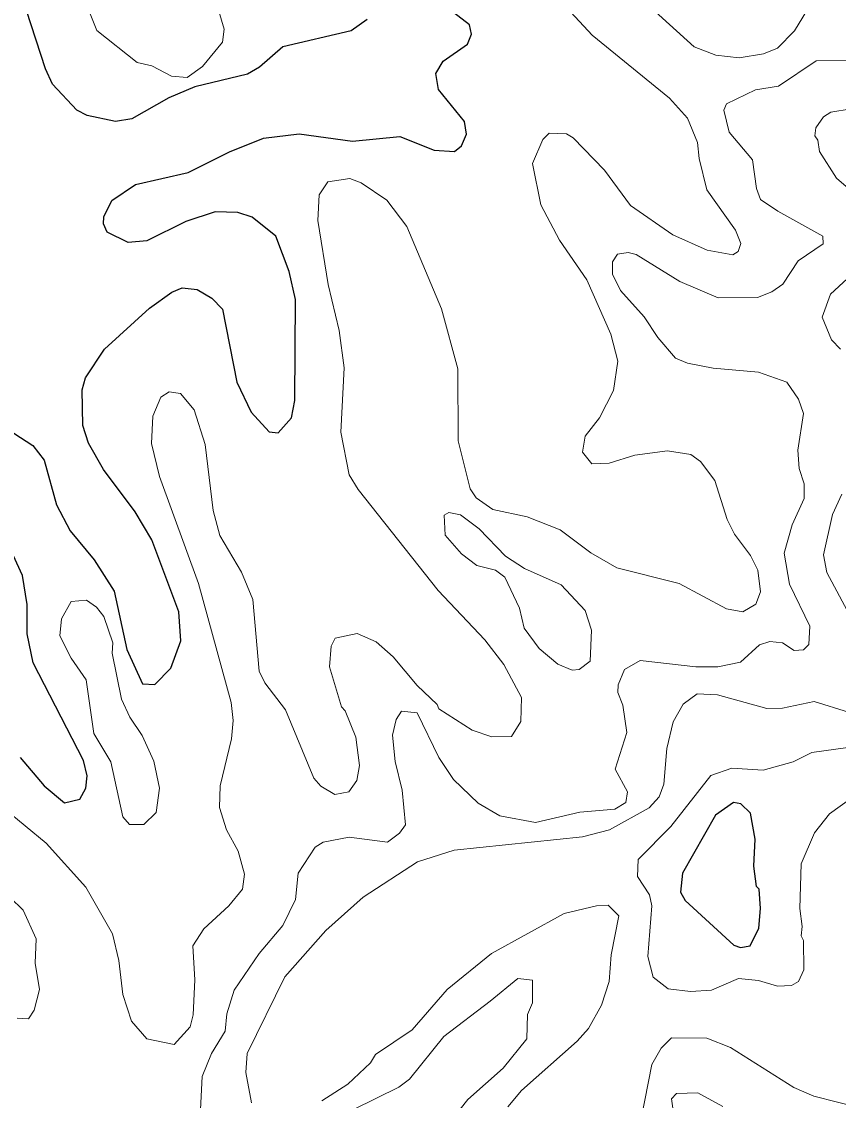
# Model space of a CAD drawing. Extents: x 763.2 to 816.8, y 7896.5 to 7952.7.
# Drawn here: x 791.588 to 793.638, y 7910.082 to 7912.79 of the extents above; entities that cross this region are included whole.
import ezdxf

# ---------------------------------------------------------------- set-up
doc = ezdxf.new("R2010")
doc.units = 0
doc.header["$LTSCALE"] = 0.064
doc.layers.add('1', color=7, linetype='Continuous', lineweight=25)
doc.layers.add('2', color=7, linetype='Continuous', lineweight=13)

msp = doc.modelspace()

# ---------------------------------------------------------------- linework, layer by layer
at = {"layer": '1'}
for points in [[(792.455, 7912.7952), (792.415, 7912.7668), (792.2432, 7912.7273), (792.1848, 7912.6763), (792.1544, 7912.6586), (792.0223, 7912.6269), (791.9573, 7912.5993), (791.864, 7912.5461), (791.8233, 7912.54), (791.7521, 7912.555), (791.7259, 7912.5684), (791.6649, 7912.6336), (791.6473, 7912.6716), (791.6001, 7912.8185)], [(791.9648, 7912.1108), (791.9911, 7912.1218), (792.0281, 7912.1176), (792.0648, 7912.0961), (792.0922, 7912.0687), (792.1282, 7911.8855), (792.1636, 7911.8103), (792.2092, 7911.7604), (792.2314, 7911.7581), (792.2652, 7911.7955), (792.2736, 7911.8389), (792.2752, 7912.0928), (792.2593, 7912.1635), (792.2258, 7912.2521), (792.1667, 7912.2997), (792.13, 7912.3114), (792.0733, 7912.3128), (792, 7912.2886), (791.9022, 7912.2398), (791.8551, 7912.2359), (791.8025, 7912.2622), (791.7936, 7912.2828), (791.794, 7912.3), (791.8143, 7912.341), (791.8739, 7912.3816), (792.0055, 7912.4112), (792.1093, 7912.4632), (792.1945, 7912.4974), (792.2845, 7912.5086), (792.4183, 7912.4906), (792.5368, 7912.502), (792.623, 7912.4679), (792.6739, 7912.4645), (792.6914, 7912.4781), (792.7046, 7912.5075), (792.6991, 7912.5396), (792.6341, 7912.6199), (792.6274, 7912.6597), (792.6454, 7912.6909), (792.7072, 7912.734), (792.7168, 7912.759), (792.7121, 7912.7826), (792.6714, 7912.8134)], [(791.7414, 7911.7768), (791.7397, 7911.866), (791.748, 7911.8965), (791.7955, 7911.9679), (791.9083, 7912.0709), (791.9648, 7912.1108)], [(791.5685, 7911.7573), (791.6158, 7911.7262), (791.6441, 7911.6894), (791.6754, 7911.5776), (791.7096, 7911.5118), (791.7696, 7911.4397), (791.8197, 7911.3606), (791.8516, 7911.2145), (791.8915, 7911.1282), (791.9217, 7911.1267), (791.9624, 7911.1671), (791.9876, 7911.2358), (791.9823, 7911.309), (791.9146, 7911.4896), (791.8725, 7911.5598), (791.7935, 7911.6662), (791.7557, 7911.732), (791.7414, 7911.7768)], [(791.5841, 7910.9429), (791.6444, 7910.8721), (791.6951, 7910.8294), (791.7338, 7910.8389), (791.749, 7910.8662), (791.7524, 7910.8968), (791.7428, 7910.9359), (791.617, 7911.1808), (791.6017, 7911.254), (791.6015, 7911.327), (791.5897, 7911.4), (791.5575, 7911.4709)]]:
    msp.add_lwpolyline(points, dxfattribs=at)
msp.add_lwpolyline([(793.4386, 7910.6129), (793.4324, 7910.6194), (793.4258, 7910.6704), (793.4289, 7910.7386), (793.4175, 7910.8036), (793.3933, 7910.8267), (793.3748, 7910.8303), (793.3296, 7910.7983), (793.2468, 7910.6532), (793.2418, 7910.6048), (793.253, 7910.5846), (793.3756, 7910.4723), (793.392, 7910.466), (793.4165, 7910.4703), (793.4384, 7910.5145), (793.4422, 7910.5642)], close=True, dxfattribs=at)
at = {"layer": '2'}
for points in [[(792.0479, 7912.888), (792.0366, 7912.8936), (791.9952, 7912.9528), (791.9214, 7913.019), (791.8882, 7913.031), (791.801, 7913.0405), (791.7198, 7913.0771), (791.6805, 7913.0772), (791.6597, 7913.065), (791.6491, 7913.0253), (791.6862, 7912.9331), (791.7378, 7912.8652), (791.7767, 7912.768), (791.8777, 7912.6881), (791.9144, 7912.6792), (791.9638, 7912.6532), (792.0036, 7912.65), (792.0418, 7912.6779), (792.0916, 7912.7385), (792.0959, 7912.7714), (792.0761, 7912.8392)], [(792.8866, 7911.2172), (792.8491, 7911.2677), (792.837, 7911.3177), (792.8009, 7911.3959), (792.7769, 7911.4137), (792.7303, 7911.4251), (792.6917, 7911.4548), (792.6507, 7911.5017), (792.648, 7911.5512), (792.66, 7911.5584), (792.6894, 7911.5527), (792.736, 7911.5171), (792.802, 7911.4483), (792.8499, 7911.4178), (792.9419, 7911.3766), (793.0023, 7911.3123), (793.0178, 7911.2628), (793.0148, 7911.1847), (792.9871, 7911.1637), (792.9696, 7911.1627), (792.9333, 7911.1773)], [(791.9193, 7910.9337), (791.8906, 7910.9983), (791.8596, 7911.0444), (791.8385, 7911.0897), (791.8154, 7911.2048), (791.8163, 7911.2309), (791.7938, 7911.2972), (791.7756, 7911.3205), (791.7508, 7911.3383), (791.7119, 7911.3348), (791.688, 7911.2909), (791.6839, 7911.249), (791.7121, 7911.1925), (791.7497, 7911.1383), (791.769, 7911.0032), (791.812, 7910.9321), (791.8416, 7910.7946), (791.8588, 7910.7751), (791.8945, 7910.7749), (791.9251, 7910.8051), (791.9335, 7910.8661)]]:
    msp.add_lwpolyline(points, close=True, dxfattribs=at)
for points in [[(793.5808, 7912.8557), (793.528, 7912.7672), (793.4849, 7912.724), (793.4498, 7912.7095), (793.3884, 7912.6994), (793.3304, 7912.7059), (793.2759, 7912.7268), (793.0806, 7912.9047)], [(792.9662, 7912.8137), (793.02, 7912.7565), (793.2142, 7912.5982), (793.2589, 7912.5476), (793.2845, 7912.4867), (793.288, 7912.4464), (793.3078, 7912.3684), (793.3797, 7912.267), (793.3928, 7912.2337), (793.386, 7912.2131), (793.3728, 7912.2049), (793.3086, 7912.2169), (793.2226, 7912.2553), (793.1157, 7912.3291), (793.0505, 7912.4171), (792.9721, 7912.4987), (792.9557, 7912.5085), (792.9122, 7912.5101), (792.8957, 7912.4943), (792.8703, 7912.4341), (792.8912, 7912.3305), (792.9381, 7912.2415), (793.0065, 7912.142), (793.0666, 7912.0062), (793.0839, 7911.9377), (793.0735, 7911.8647), (793.0381, 7911.796), (793.0019, 7911.7501), (792.9954, 7911.71), (793.0191, 7911.6804), (793.0623, 7911.6822), (793.1273, 7911.7018), (793.2088, 7911.7132), (793.2671, 7911.7041), (793.2914, 7911.6864), (793.3273, 7911.6386), (793.3584, 7911.5407), (793.3767, 7911.504), (793.4174, 7911.4502), (793.4358, 7911.4133), (793.4419, 7911.3593), (793.4308, 7911.3277), (793.3982, 7911.3091), (793.3566, 7911.3166), (793.2378, 7911.3798), (793.0814, 7911.4193), (793.0165, 7911.4573), (792.9392, 7911.5144), (792.8565, 7911.5473), (792.7706, 7911.5653), (792.7285, 7911.5954), (792.7132, 7911.6177), (792.6831, 7911.7378), (792.683, 7911.9192), (792.642, 7912.0691), (792.555, 7912.2763), (792.5042, 7912.3421), (792.4396, 7912.3853), (792.4117, 7912.3968), (792.3563, 7912.3884), (792.3346, 7912.3558), (792.3313, 7912.2907), (792.3573, 7912.1305), (792.3851, 7912.0154), (792.3969, 7911.9212), (792.3888, 7911.7594), (792.4099, 7911.6531), (792.4323, 7911.6161), (792.6332, 7911.3621), (792.7502, 7911.2382), (792.798, 7911.177), (792.8421, 7911.0936)], [(793.6822, 7912.6928), (793.5822, 7912.6922), (793.4871, 7912.6282), (793.4298, 7912.619), (793.3571, 7912.5838), (793.3502, 7912.5679), (793.3637, 7912.5132), (793.4225, 7912.4437), (793.4319, 7912.3712), (793.4424, 7912.3442), (793.4862, 7912.3142), (793.5984, 7912.2516), (793.5996, 7912.2328), (793.5371, 7912.1895), (793.4986, 7912.1312), (793.4705, 7912.1119), (793.4349, 7912.0977), (793.336, 7912.0967), (793.2398, 7912.1382), (793.1299, 7912.2059), (793.1101, 7912.2111), (793.0835, 7912.2069), (793.071, 7912.1877), (793.0708, 7912.1561), (793.0909, 7912.1152), (793.1504, 7912.0494), (793.1846, 7911.9971), (793.2288, 7911.9459), (793.2588, 7911.9333), (793.3239, 7911.9203), (793.4376, 7911.9106), (793.5082, 7911.8851), (793.5376, 7911.8423), (793.5504, 7911.8069), (793.5362, 7911.7148), (793.5394, 7911.6682), (793.5521, 7911.6302), (793.5522, 7911.5934), (793.5219, 7911.5269), (793.5016, 7911.4559), (793.5147, 7911.3786), (793.5664, 7911.2725), (793.5638, 7911.2267), (793.55, 7911.2132), (793.5271, 7911.212), (793.4978, 7911.2312), (793.4654, 7911.2345), (793.4402, 7911.2258), (793.3918, 7911.1822), (793.3353, 7911.1711), (793.2796, 7911.171), (793.1405, 7911.1867), (793.101, 7911.1644), (793.0847, 7911.1258), (793.084, 7911.1066), (793.0968, 7911.0746), (793.1067, 7911.0057), (793.0773, 7910.9142), (793.1082, 7910.857), (793.1046, 7910.8304)], [(793.7432, 7912.5985), (793.6703, 7912.5715), (793.6187, 7912.5627), (793.6006, 7912.5515), (793.5812, 7912.5235), (793.5788, 7912.5038)], [(793.5788, 7912.5038), (793.5865, 7912.4931), (793.5904, 7912.4646), (793.633, 7912.3973), (793.7045, 7912.3365)], [(793.6816, 7912.1646), (793.6179, 7912.1061), (793.5969, 7912.0486), (793.6208, 7911.9913), (793.6428, 7911.9679)], [(792.6346, 7911.0653), (792.6309, 7911.0764), (792.5804, 7911.1237), (792.5201, 7911.1955), (792.4774, 7911.2333), (792.4296, 7911.2546), (792.3743, 7911.2428), (792.3643, 7911.2226), (792.3608, 7911.1704), (792.3907, 7911.0708), (792.4, 7911.0605), (792.4264, 7910.9946), (792.436, 7910.9235), (792.4295, 7910.8852), (792.4093, 7910.8569), (792.3741, 7910.8506), (792.3384, 7910.8715), (792.321, 7910.8912), (792.2497, 7911.0627), (792.198, 7911.1309), (792.1836, 7911.1596), (792.1684, 7911.3401), (792.1392, 7911.4086), (792.0851, 7911.5006), (792.0685, 7911.563), (792.0483, 7911.7286), (792.0208, 7911.8158), (791.9863, 7911.8566), (791.9578, 7911.8611), (791.9371, 7911.8479), (791.9171, 7911.8002), (791.9139, 7911.7315), (791.9339, 7911.6485), (792.0319, 7911.3803), (792.114, 7911.0812), (792.1191, 7911.036), (792.1143, 7910.9899), (792.0862, 7910.8719), (792.0847, 7910.8181), (792.1022, 7910.7615), (792.1312, 7910.7078), (792.147, 7910.6506), (792.142, 7910.6126), (792.1078, 7910.5712), (792.0452, 7910.5135), (792.0175, 7910.4705), (792.0223, 7910.3854), (792.0187, 7910.2976), (792.0107, 7910.2676), (791.9703, 7910.2229), (791.902, 7910.237), (791.8637, 7910.2815), (791.8414, 7910.3486), (791.8314, 7910.4337), (791.8155, 7910.5005), (791.749, 7910.6176), (791.6496, 7910.7283), (791.5435, 7910.8148)], [(793.6463, 7911.6038), (793.6234, 7911.5534), (793.6001, 7911.4519), (793.6087, 7911.4078), (793.6721, 7911.289)], [(793.6635, 7911.0574), (793.5769, 7911.0836), (793.4973, 7911.0673), (793.4584, 7911.0658), (793.3345, 7911.1008), (793.2835, 7911.1033), (793.2483, 7911.0771), (793.2231, 7911.0331), (793.2073, 7910.9661), (793.1993, 7910.8759), (793.1876, 7910.8448), (793.1631, 7910.8165), (793.0636, 7910.7614), (792.9958, 7910.7437), (792.673, 7910.7107), (792.5817, 7910.6813), (792.4451, 7910.5929), (792.3511, 7910.5087), (792.2482, 7910.3931), (792.1541, 7910.2003), (792.1506, 7910.1529), (792.1649, 7910.0767)], [(792.8421, 7911.0936), (792.8405, 7911.0335), (792.817, 7910.9963), (792.768, 7910.9954), (792.7184, 7911.0118), (792.6346, 7911.0653)], [(792.788, 7910.7967), (792.7338, 7910.8287), (792.6715, 7910.8882), (792.635, 7910.9431), (792.5805, 7911.0557), (792.5408, 7911.0596), (792.5277, 7911.0388), (792.5187, 7910.9993), (792.5251, 7910.9333), (792.543, 7910.861), (792.5514, 7910.7738), (792.5362, 7910.7534), (792.5061, 7910.7306), (792.4101, 7910.7434), (792.345, 7910.7306), (792.3241, 7910.7185), (792.2822, 7910.6532), (792.275, 7910.5868), (792.2437, 7910.5212), (792.1838, 7910.4516), (792.1213, 7910.3596), (792.1031, 7910.2996), (792.0986, 7910.2567), (792.0647, 7910.2006), (792.0412, 7910.1427), (792.0354, 7910.0266)], [(793.6617, 7910.9686), (793.5711, 7910.9555), (793.5243, 7910.9326), (793.4494, 7910.9115), (793.3706, 7910.9161), (793.3173, 7910.8979), (793.2175, 7910.7704), (793.1349, 7910.6868), (793.1334, 7910.6442), (793.1637, 7910.5981), (793.1692, 7910.571), (793.1595, 7910.4438), (793.1733, 7910.3915), (793.2105, 7910.3627), (793.2664, 7910.3558), (793.3197, 7910.3591), (793.3871, 7910.3886), (793.4374, 7910.3839), (793.4849, 7910.369), (793.5202, 7910.3708), (793.538, 7910.3813), (793.5507, 7910.4103), (793.5506, 7910.4842), (793.5443, 7910.496), (793.5472, 7910.5191), (793.5408, 7910.5645), (793.5441, 7910.6764), (793.5782, 7910.7545), (793.6153, 7910.8016), (793.669, 7910.8404)], [(793.1046, 7910.8304), (793.0765, 7910.8138), (792.9887, 7910.8059), (792.8773, 7910.7802), (792.788, 7910.7967)], [(791.4274, 7910.719), (791.5912, 7910.5602), (791.6244, 7910.4881), (791.6213, 7910.4271), (791.6324, 7910.3608), (791.6195, 7910.3087), (791.6047, 7910.2873), (791.5766, 7910.2887)], [(792.341, 7910.0813), (792.4062, 7910.1233), (792.463, 7910.1772), (792.476, 7910.1974), (792.5683, 7910.2593), (792.6555, 7910.3611), (792.7673, 7910.4513), (792.9498, 7910.5514), (793.0307, 7910.5709), (793.0596, 7910.5723), (793.0868, 7910.5459), (793.0677, 7910.4475), (793.0626, 7910.3811), (793.0428, 7910.3212), (793.0107, 7910.2633), (792.9825, 7910.2313), (792.8424, 7910.1075), (792.8077, 7910.0668)], [(792.421, 7910.0595), (792.5342, 7910.1156), (792.5612, 7910.1358), (792.6473, 7910.2428), (792.7639, 7910.3315), (792.8331, 7910.3886), (792.8701, 7910.3845), (792.8702, 7910.3272), (792.8573, 7910.2984), (792.8555, 7910.237), (792.7962, 7910.1636), (792.708, 7910.085), (792.6568, 7910.0203)], [(793.1335, 7909.9897), (793.1694, 7910.1726), (793.1934, 7910.2139), (793.2189, 7910.2393), (793.3074, 7910.239), (793.3672, 7910.2157), (793.5256, 7910.1153), (793.5763, 7910.093), (793.6953, 7910.0633)], [(793.2285, 7910.0231), (793.2186, 7910.0867), (793.2311, 7910.1002), (793.2854, 7910.1016), (793.3481, 7910.0676)]]:
    msp.add_lwpolyline(points, dxfattribs=at)

doc.saveas('drawing.dxf')
